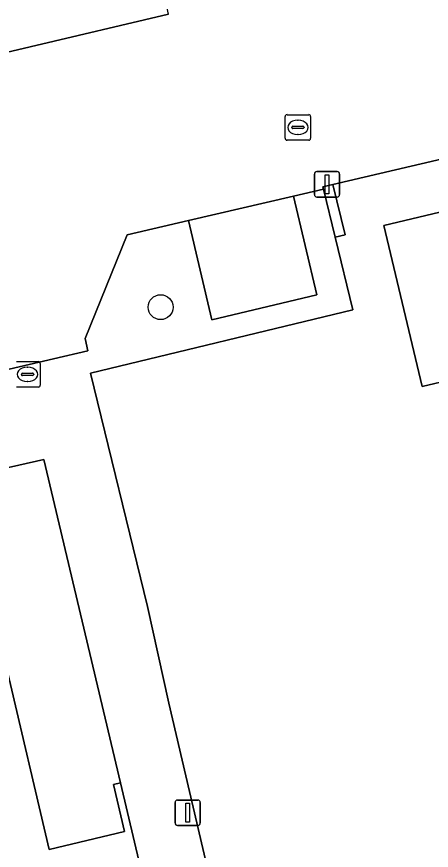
# Model space of a CAD drawing. Extents: x 157648 to 158502, y 379212 to 380938.
# Drawn here: x 158121.86 to 158138.13, y 380795.1 to 380827.8 of the extents above; entities that cross this region are included whole.
import ezdxf

# ---------------------------------------------------------------- set-up
doc = ezdxf.new("R2010")
doc.units = 0
for name, color, linetype in [('IMGEO_Boom', 7, 'Continuous'), ('IMGEO_Erf', 7, 'Continuous'), ('IMGEO_Groenvoorziening', 7, 'Continuous'), ('IMGEO_Haag', 7, 'Continuous'), ('IMGEO_Hek', 7, 'Continuous'), ('IMGEO_Kolk', 7, 'Continuous'), ('IMGEO_Lichtmast', 7, 'Continuous'), ('IMGEO_Pand', 7, 'Continuous'), ('IMGEO_Parkeervlak_open', 7, 'Continuous'), ('IMGEO_Rijbaan_lokaal_open', 7, 'Continuous'), ('IMGEO_Rioolput', 7, 'Continuous'), ('IMGEO_Voetpad_open', 7, 'Continuous')]:
    doc.layers.add(name, color=color, linetype=linetype)

msp = doc.modelspace()

# ---------------------------------------------------------------- linework, layer by layer
at = {"layer": 'IMGEO_Boom'}
msp.add_circle((158127.504, 380816.402), 0.489, dxfattribs=at)
at = {"layer": 'IMGEO_Erf'}
for points in [[(158153.272, 380825.665), (158134.261, 380821.217), (158134.743, 380819.237), (158134.354, 380819.142), (158135.044, 380816.298), (158124.76, 380813.818), (158126.99, 380804.662), (158127.831, 380800.869), (158130.267, 380790.472), (158131.311, 380786.136), (158129.381, 380785.613), (158131.163, 380778.193), (158137.713, 380750)], [(158142.641, 380814.444), (158137.775, 380813.286), (158136.27, 380819.607), (158145.116, 380821.714)], [(158121.466, 380802.212), (158123.132, 380795.125), (158126.093, 380795.831), (158125.658, 380797.682), (158125.933, 380797.747), (158122.924, 380810.424), (158119.554, 380809.668)]]:
    msp.add_lwpolyline(points, dxfattribs=at)
at = {"layer": 'IMGEO_Groenvoorziening'}
msp.add_lwpolyline([(158134.261, 380821.217), (158133.871, 380821.126), (158133.896, 380821.025), (158134.354, 380819.142), (158134.743, 380819.237)], close=True, dxfattribs=at)
at = {"layer": 'IMGEO_Haag'}
msp.add_lwpolyline([(158134.261, 380821.217), (158133.871, 380821.126), (158133.896, 380821.025), (158134.354, 380819.142), (158134.743, 380819.237)], close=True, dxfattribs=at)
at = {"layer": 'IMGEO_Hek'}
for points in [[(158126.99, 380804.662), (158124.76, 380813.818), (158135.044, 380816.298), (158134.354, 380819.142)], [(158122.924, 380810.424), (158125.933, 380797.747)], [(158130.267, 380790.472), (158127.831, 380800.869)]]:
    msp.add_lwpolyline(points, dxfattribs=at)
at = {"layer": 'IMGEO_Kolk'}
for p, q in [((158132.393, 380823.027), (158132.393, 380823.879)), ((158132.468, 380823.953), (158133.32, 380823.953)), ((158133.394, 380823.879), (158133.394, 380823.027)), ((158132.881, 380823.733), (158132.906, 380823.733)), ((158132.652, 380823.447), (158132.652, 380823.459)), ((158133.09, 380823.41), (158132.692, 380823.41)), ((158132.695, 380823.496), (158133.093, 380823.496)), ((158133.136, 380823.459), (158133.136, 380823.447)), ((158133.32, 380822.953), (158132.468, 380822.953)), ((158132.904, 380823.173), (158132.879, 380823.173))]:
    msp.add_line(p, q, dxfattribs=at)
for points in [[(158132.393, 380823.027), (158132.393, 380823.879)], [(158132.468, 380823.953), (158133.32, 380823.953)], [(158133.394, 380823.879), (158133.394, 380823.027)], [(158133.32, 380822.953), (158132.468, 380822.953)]]:
    msp.add_lwpolyline(points, dxfattribs=at)
for centre, radius, start, end in [((158132.47, 380823.877), 0.0765, 91.552, 178.448), ((158132.47, 380823.877), 0.0765, 91.552, 178.448), ((158133.318, 380823.877), 0.0765, 1.552, 88.448), ((158133.318, 380823.877), 0.0765, 1.552, 88.448), ((158132.692, 380823.456), 0.0403, 85.8775, 175.7526), ((158132.689, 380823.446), 0.0366, 178.938, 274.7102), ((158133.093, 380823.453), 0.043, 264.8664, 352.4533), ((158133.097, 380823.458), 0.0386, 1.7309, 96.639), ((158132.47, 380823.029), 0.0765, 181.552, 268.448), ((158132.47, 380823.029), 0.0765, 181.552, 268.448), ((158133.318, 380823.029), 0.0765, 271.552, 358.448), ((158133.318, 380823.029), 0.0765, 271.552, 358.448)]:
    msp.add_arc(centre, radius, start, end, dxfattribs=at)
for centre, major_axis, ratio, start_param, end_param in [((158132.88, 380823.453), (-0.387, 0.002), 0.722429, 4.712389, 7.853982), ((158132.905, 380823.453), (-0.39, 0.002), 0.717154, 1.570796, 4.712389)]:
    msp.add_ellipse(centre, major_axis=major_axis, ratio=ratio, start_param=start_param, end_param=end_param, dxfattribs=at)
at = {"layer": 'IMGEO_Lichtmast'}
for p, q in [((158133.54, 380820.822), (158133.54, 380821.622)), ((158133.54, 380821.622), (158133.54, 380820.822)), ((158133.64, 380821.722), (158134.43, 380821.722)), ((158134.43, 380821.722), (158133.64, 380821.722)), ((158134.53, 380821.622), (158134.53, 380820.822)), ((158134.53, 380820.822), (158134.53, 380821.622)), ((158134.43, 380820.722), (158133.64, 380820.722)), ((158133.64, 380820.722), (158134.43, 380820.722)), ((158128.174, 380797.071), (158128.964, 380797.071)), ((158128.964, 380797.071), (158128.174, 380797.071)), ((158128.074, 380796.171), (158128.074, 380796.971)), ((158128.074, 380796.971), (158128.074, 380796.171)), ((158129.064, 380796.971), (158129.064, 380796.171)), ((158129.064, 380796.171), (158129.064, 380796.971)), ((158128.964, 380796.071), (158128.174, 380796.071)), ((158128.174, 380796.071), (158128.964, 380796.071))]:
    msp.add_line(p, q, dxfattribs=at)
for points in [[(158133.96, 380821.597), (158134.11, 380821.597), (158134.11, 380820.847), (158133.96, 380820.847), (158133.96, 380821.597)], [(158128.494, 380796.946), (158128.644, 380796.946), (158128.644, 380796.196), (158128.494, 380796.196), (158128.494, 380796.946)]]:
    msp.add_lwpolyline(points, dxfattribs=at)
for centre, start, end in [((158133.64, 380821.622), 90, 180), ((158133.64, 380821.622), 90, 180), ((158134.43, 380821.622), 0, 90), ((158134.43, 380821.622), 360, 90), ((158133.64, 380820.822), 180, 270), ((158133.64, 380820.822), 180, 270), ((158134.43, 380820.822), 270, 0), ((158134.43, 380820.822), 270, 0), ((158128.174, 380796.971), 90, 180), ((158128.174, 380796.971), 90, 180), ((158128.964, 380796.971), 0, 90), ((158128.964, 380796.971), 360, 90), ((158128.174, 380796.171), 180, 270), ((158128.174, 380796.171), 180, 270), ((158128.964, 380796.171), 270, 0), ((158128.964, 380796.171), 270, 0)]:
    msp.add_arc(centre, 0.1, start, end, dxfattribs=at)
at = {"layer": 'IMGEO_Pand'}
for points in [[(158151.196, 380819.733), (158144.65, 380818.174), (158144.124, 380818.049), (158143.418, 380821.017), (158143.944, 380821.142), (158145.182, 380821.436), (158145.116, 380821.714), (158136.27, 380819.607), (158137.775, 380813.286), (158142.641, 380814.444), (158143.408, 380811.222), (158152.696, 380813.432)], [(158115.035, 380800.677), (158117.248, 380791.401), (158120.451, 380792.165), (158121.596, 380787.367), (158126.111, 380788.429), (158128.019, 380788.878), (158125.933, 380797.747), (158125.658, 380797.682), (158126.093, 380795.831), (158123.132, 380795.125), (158121.466, 380802.212)]]:
    msp.add_lwpolyline(points, close=True, dxfattribs=at)
at = {"layer": 'IMGEO_Parkeervlak_open'}
msp.add_lwpolyline([(158132.721, 380820.756), (158128.598, 380819.803), (158129.519, 380815.905), (158133.637, 380816.882)], close=True, dxfattribs=at)
at = {"layer": 'IMGEO_Rijbaan_lokaal_open'}
msp.add_lwpolyline([(158127.817, 380827.893), (158116.939, 380825.329), (158116.965, 380825.228), (158114.479, 380824.622), (158115.724, 380819.327), (158117.193, 380812.948), (158121.954, 380814.064), (158124.652, 380814.696), (158124.54, 380815.172), (158126.195, 380819.238), (158128.598, 380819.803), (158132.721, 380820.756), (158133.896, 380821.025), (158133.871, 380821.126), (158134.261, 380821.217), (158153.272, 380825.665)], dxfattribs=at)
at = {"layer": 'IMGEO_Rioolput'}
for p, q in [((158121.856, 380814.266), (158122.708, 380814.266)), ((158122.782, 380814.192), (158122.782, 380813.34)), ((158122.04, 380813.76), (158122.04, 380813.772)), ((158122.083, 380813.809), (158122.481, 380813.809)), ((158122.269, 380814.046), (158122.294, 380814.046)), ((158122.524, 380813.772), (158122.524, 380813.76)), ((158122.478, 380813.723), (158122.08, 380813.723)), ((158122.292, 380813.486), (158122.267, 380813.486)), ((158122.708, 380813.266), (158121.856, 380813.266))]:
    msp.add_line(p, q, dxfattribs=at)
for points in [[(158121.856, 380814.266), (158122.708, 380814.266)], [(158122.782, 380814.192), (158122.782, 380813.34)], [(158122.708, 380813.266), (158121.856, 380813.266)]]:
    msp.add_lwpolyline(points, dxfattribs=at)
for centre, radius, start, end in [((158122.706, 380814.19), 0.0765, 1.552, 88.448), ((158122.706, 380814.19), 0.0765, 1.552, 88.448), ((158122.08, 380813.769), 0.0403, 85.8775, 175.7526), ((158122.077, 380813.759), 0.0366, 178.938, 274.7102), ((158122.481, 380813.766), 0.043, 264.8664, 352.4533), ((158122.485, 380813.771), 0.0386, 1.7309, 96.639), ((158122.706, 380813.342), 0.0765, 271.552, 358.448), ((158122.706, 380813.342), 0.0765, 271.552, 358.448)]:
    msp.add_arc(centre, radius, start, end, dxfattribs=at)
for centre, major_axis, ratio, start_param, end_param in [((158122.268, 380813.766), (-0.387, 0.002), 0.722429, 4.712389, 7.853982), ((158122.293, 380813.766), (-0.39, 0.002), 0.717154, 1.570796, 4.712389)]:
    msp.add_ellipse(centre, major_axis=major_axis, ratio=ratio, start_param=start_param, end_param=end_param, dxfattribs=at)
at = {"layer": 'IMGEO_Voetpad_open'}
msp.add_lwpolyline([(158127.817, 380827.893), (158127.381, 380829.845), (158127.204, 380829.803), (158121.806, 380828.52), (158119.836, 380828.149), (158117.095, 380839.543), (158119.322, 380842.743), (158119.428, 380842.771), (158117.831, 380849.402), (158114.854, 380848.695), (158111.876, 380847.987), (158110.419, 380854.164), (158109.447, 380853.986), (158107.551, 380853.548), (158108.155, 380850.952), (158111.901, 380834.843), (158109.015, 380834.139), (158112.661, 380818.608), (158113.552, 380818.819), (158111.04, 380829.398), (158113.239, 380829.916), (158114.479, 380824.622), (158116.965, 380825.228), (158116.939, 380825.329)], close=True, dxfattribs=at)
for points in [[(158117.291, 380775.089), (158127.067, 380777.387), (158131.163, 380778.193), (158129.381, 380785.613), (158131.311, 380786.136), (158130.267, 380790.472), (158127.831, 380800.869), (158126.99, 380804.662), (158124.76, 380813.818), (158135.044, 380816.298), (158134.354, 380819.142), (158133.896, 380821.025), (158132.721, 380820.756), (158133.637, 380816.882), (158129.519, 380815.905), (158128.598, 380819.803), (158126.195, 380819.238), (158124.54, 380815.172), (158124.652, 380814.696), (158121.954, 380814.064), (158117.193, 380812.948)], [(158119.554, 380809.668), (158122.924, 380810.424), (158125.933, 380797.747), (158128.019, 380788.878), (158126.111, 380788.429), (158127.794, 380780.733), (158127.929, 380780.138), (158128.047, 380779.617), (158122.858, 380778.361), (158122.559, 380779.468), (158122.178, 380779.376), (158121.537, 380779.221)]]:
    msp.add_lwpolyline(points, dxfattribs=at)

doc.saveas('drawing.dxf')
